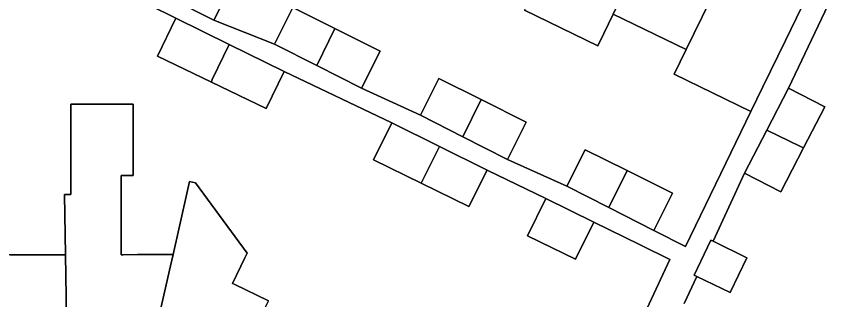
# Model space of a CAD drawing. Extents: x 160455 to 162082, y 388339 to 389736.
# Drawn here: x 161185.5 to 161240.5, y 388711.9 to 388730.6 of the extents above; entities that cross this region are included whole.
import ezdxf

# ---------------------------------------------------------------- set-up
doc = ezdxf.new("R2010")
doc.units = 0
for name, color, linetype in [('IMGEO_Erf', 7, 'Continuous'), ('IMGEO_Pand', 7, 'Continuous'), ('IMGEO_Voetpad_open', 7, 'Continuous')]:
    doc.layers.add(name, color=color, linetype=linetype)

msp = doc.modelspace()

# ---------------------------------------------------------------- linework, layer by layer
at = {"layer": 'IMGEO_Erf'}
for points in [[(161222.919, 388701.751), (161228.874, 388714.522), (161226.891, 388715.493), (161223.811, 388717.001), (161222.603, 388714.539), (161219.422, 388716.096), (161220.628, 388718.559), (161216.727, 388720.451), (161215.511, 388718.037), (161212.357, 388719.577), (161209.172, 388721.132), (161210.402, 388723.59), (161203.241, 388727.001), (161202.055, 388724.539), (161198.418, 388726.294), (161194.836, 388728.023), (161196.054, 388730.549), (161187.473, 388734.799)], [(161240.464, 388733.734), (161236.756, 388725.897), (161239.16, 388724.652), (161237.745, 388721.922), (161236.231, 388719.003), (161233.828, 388720.25), (161231.736, 388715.728), (161233.988, 388714.637), (161232.865, 388712.321), (161230.657, 388713.395), (161229.825, 388711.597)], [(161199.814, 388732.882), (161198.582, 388730.417), (161202.611, 388728.815), (161203.826, 388731.246), (161206.617, 388729.851), (161209.62, 388728.349), (161208.388, 388725.884), (161212.315, 388724.099), (161213.53, 388726.53), (161216.324, 388725.133), (161219.324, 388723.633), (161218.092, 388721.168), (161222.029, 388719.378), (161223.244, 388721.809), (161226.023, 388720.42), (161229.038, 388718.912), (161227.806, 388716.447), (161229.903, 388715.383), (161234.25, 388724.339), (161229.153, 388726.813), (161229.951, 388728.451), (161225.093, 388730.808), (161224.472, 388729.528), (161224.073, 388728.705), (161219.215, 388731.062)], [(161185.038, 388714.83), (161188.716, 388714.834), (161188.65, 388718.831), (161189.081, 388718.831), (161189.084, 388724.826), (161193.216, 388724.825), (161193.214, 388720.104), (161192.42, 388720.104), (161192.418, 388714.839), (161192.548, 388714.839), (161193.509, 388714.84), (161195.868, 388714.842), (161196.786, 388718.891), (161196.968, 388719.69), (161197.358, 388719.601), (161200.791, 388714.928), (161200.641, 388714.62), (161199.814, 388712.932), (161199.938, 388712.872), (161202.207, 388711.774)]]:
    msp.add_lwpolyline(points, dxfattribs=at)
at = {"layer": 'IMGEO_Pand'}
for points in [[(161228.786, 388738.39), (161223.929, 388740.751), (161220.235, 388733.165), (161219.614, 388731.885), (161219.215, 388731.062), (161224.073, 388728.705), (161224.472, 388729.528), (161225.093, 388730.808)], [(161225.093, 388730.808), (161229.951, 388728.451), (161233.643, 388736.03), (161228.786, 388738.39)], [(161233.643, 388736.03), (161229.951, 388728.451), (161229.153, 388726.813), (161234.25, 388724.339), (161235.046, 388725.979), (161236.542, 388729.062), (161238.725, 388733.56)], [(161196.784, 388734.397), (161195.581, 388731.939), (161198.582, 388730.417), (161199.814, 388732.882)], [(161206.617, 388729.851), (161203.826, 388731.246), (161202.611, 388728.815), (161205.419, 388727.39)], [(161199.591, 388728.803), (161196.054, 388730.549), (161194.836, 388728.023), (161198.418, 388726.294), (161198.456, 388726.465)], [(161206.617, 388729.851), (161205.419, 388727.39), (161208.388, 388725.884), (161209.62, 388728.349)], [(161199.591, 388728.803), (161198.456, 388726.465), (161198.418, 388726.294), (161202.055, 388724.539), (161203.241, 388727.001)], [(161215.126, 388722.673), (161216.324, 388725.133), (161213.53, 388726.53), (161212.315, 388724.099)], [(161239.16, 388724.652), (161236.756, 388725.897), (161235.313, 388723.114), (161237.548, 388722.017), (161237.745, 388721.922)], [(161215.126, 388722.673), (161218.092, 388721.168), (161219.324, 388723.633), (161216.324, 388725.133)], [(161195.868, 388714.842), (161193.509, 388714.84), (161192.548, 388714.839), (161192.418, 388714.839), (161192.42, 388720.104), (161193.214, 388720.104), (161193.216, 388724.825), (161189.084, 388724.826), (161189.081, 388718.831), (161188.65, 388718.831), (161188.716, 388714.834), (161188.877, 388705.161), (161193.67, 388705.162), (161195.7, 388714.104)], [(161213.555, 388722.025), (161210.402, 388723.59), (161209.172, 388721.132), (161212.357, 388719.577)], [(161235.313, 388723.114), (161233.828, 388720.25), (161236.231, 388719.003), (161237.745, 388721.922), (161237.548, 388722.017)], [(161213.555, 388722.025), (161212.357, 388719.577), (161215.511, 388718.037), (161216.727, 388720.451)], [(161226.023, 388720.42), (161223.244, 388721.809), (161222.029, 388719.378), (161224.821, 388717.961)], [(161226.023, 388720.42), (161224.821, 388717.961), (161227.806, 388716.447), (161229.038, 388718.912)], [(161202.207, 388711.774), (161199.938, 388712.872), (161199.814, 388712.932), (161200.641, 388714.62), (161200.791, 388714.928), (161197.358, 388719.601), (161196.968, 388719.69), (161196.786, 388718.891), (161195.868, 388714.842), (161195.7, 388714.104), (161193.67, 388705.162), (161197.952, 388703.08)], [(161222.603, 388714.539), (161223.811, 388717.001), (161220.628, 388718.559), (161219.422, 388716.096)], [(161233.988, 388714.637), (161231.736, 388715.728), (161231.597, 388715.795), (161230.476, 388713.483), (161230.657, 388713.395), (161232.865, 388712.321)], [(161188.716, 388714.834), (161185.038, 388714.83), (161183.168, 388714.828), (161183.192, 388705.744), (161186.113, 388705.749), (161186.108, 388705.161), (161188.877, 388705.161)]]:
    msp.add_lwpolyline(points, close=True, dxfattribs=at)
at = {"layer": 'IMGEO_Voetpad_open'}
for points in [[(161187.473, 388734.799), (161196.054, 388730.549), (161199.591, 388728.803), (161203.241, 388727.001), (161210.402, 388723.59), (161213.555, 388722.025), (161216.727, 388720.451), (161220.628, 388718.559), (161223.811, 388717.001), (161226.891, 388715.493), (161228.874, 388714.522), (161222.919, 388701.751)], [(161238.725, 388733.56), (161236.542, 388729.062), (161235.046, 388725.979), (161234.25, 388724.339), (161229.903, 388715.383), (161227.806, 388716.447), (161224.821, 388717.961), (161222.029, 388719.378), (161218.092, 388721.168), (161215.126, 388722.673), (161212.315, 388724.099), (161208.388, 388725.884), (161205.419, 388727.39), (161202.611, 388728.815), (161198.582, 388730.417), (161195.581, 388731.939)], [(161229.825, 388711.597), (161230.657, 388713.395), (161230.476, 388713.483), (161231.597, 388715.795), (161231.736, 388715.728), (161233.828, 388720.25), (161235.313, 388723.114), (161236.756, 388725.897), (161240.464, 388733.734)]]:
    msp.add_lwpolyline(points, dxfattribs=at)

doc.saveas('drawing.dxf')
